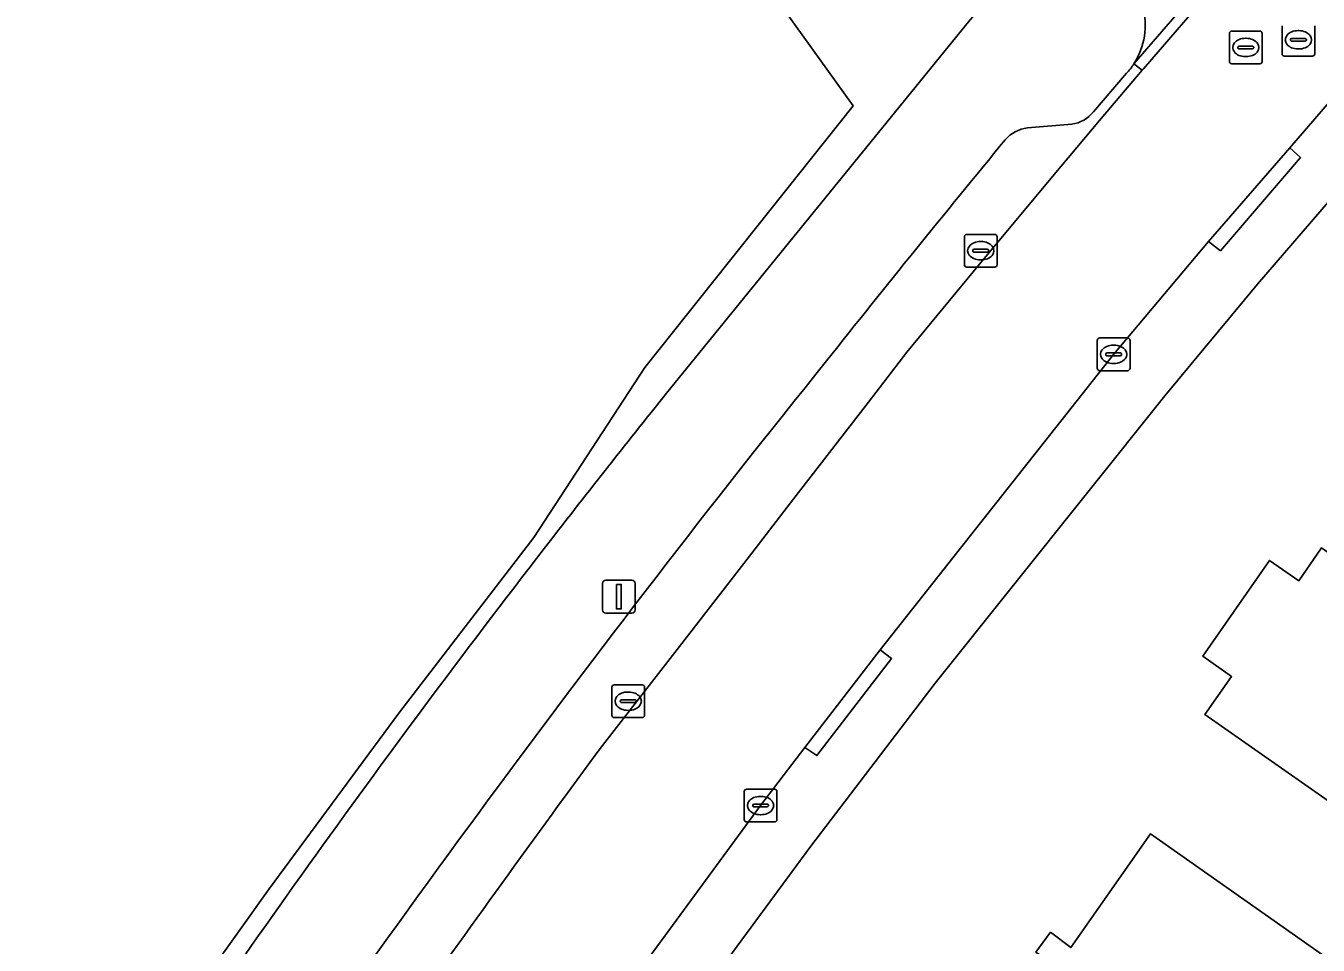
# Model space of a CAD drawing. Extents: x 158835 to 160077, y 386387 to 387778.
# Drawn here: x 159314.79 to 159354.26, y 386802.95 to 386831.02 of the extents above; entities that cross this region are included whole.
import ezdxf

# ---------------------------------------------------------------- set-up
doc = ezdxf.new("R2010")
doc.units = 0
for name, color, linetype in [('IMGEO_Berm_groen', 7, 'Continuous'), ('IMGEO_Erf', 7, 'Continuous'), ('IMGEO_Kolk', 7, 'Continuous'), ('IMGEO_Lichtmast', 7, 'Continuous'), ('IMGEO_Loofbos', 7, 'Continuous'), ('IMGEO_Pand', 7, 'Continuous'), ('IMGEO_Parkeervlak_open', 7, 'Continuous'), ('IMGEO_Rijbaan_lokaal_gesloten', 7, 'Continuous'), ('IMGEO_Rijbaan_lokaal_open', 7, 'Continuous'), ('IMGEO_Rioolput', 7, 'Continuous'), ('IMGEO_Voetpad_open', 7, 'Continuous')]:
    doc.layers.add(name, color=color, linetype=linetype)

msp = doc.modelspace()

# ---------------------------------------------------------------- linework, layer by layer
at = {"layer": 'IMGEO_Berm_groen'}
for points in [[(159331.328, 386840.727), (159340.052, 386828.578), (159333.696, 386820.585), (159330.303, 386815.401), (159326.213, 386810.073), (159322.218, 386804.674), (159318.32, 386799.203), (159314.521, 386793.664), (159310.822, 386788.058), (159307.223, 386782.387), (159303.726, 386776.653), (159302.574, 386774.712)], [(159334.358, 386819.808), (159343.578, 386831.139)]]:
    msp.add_lwpolyline(points, dxfattribs=at)
for centre, radius, start, end in [((159590.625, 386614.142), 328.589, 141.25133, 142.30539), ((159591.06, 386613.758), 329.169, 142.29888, 146.49305)]:
    msp.add_arc(centre, radius, start, end, dxfattribs=at)
at = {"layer": 'IMGEO_Erf'}
msp.add_lwpolyline([(159354.876, 386826.001), (159352.408, 386823.136), (159349.576, 386819.722), (159342.557, 386810.947), (159338.763, 386805.976), (159332.731, 386797.78), (159320.11, 386779.086), (159319.861, 386778.699), (159319.614, 386778.311), (159317.633, 386775.122)], dxfattribs=at)
for points in [[(159350.799, 386809.989), (159351.611, 386811.149), (159350.73, 386811.779), (159352.772, 386814.696), (159353.667, 386814.077), (159354.358, 386815.082), (159355.707, 386814.149), (159357.093, 386816.188), (159358.709, 386818.504), (159357.65, 386819.243), (159360.17, 386822.851), (159369.926, 386816.037), (159367.394, 386812.419), (159365.096, 386814.027), (159363.494, 386811.738), (159365.053, 386810.647), (159360.057, 386803.509)], [(159348.121, 386791.432), (159346.166, 386788.643), (159339.205, 386793.521), (159340.111, 386794.826), (159337.819, 386796.435), (159338.772, 386797.786), (159338.646, 386798.547), (159340.146, 386800.672), (159340.907, 386800.815), (159341.839, 386802.169), (159344.145, 386800.581), (159344.645, 386801.267), (159345.06, 386800.944), (159346.084, 386802.421), (159345.63, 386802.742), (159346.086, 386803.344), (159346.699, 386802.879), (159349.135, 386806.346), (159354.936, 386802.269), (159354.145, 386801.14), (159358.104, 386798.365), (159351.556, 386789.024)]]:
    msp.add_lwpolyline(points, close=True, dxfattribs=at)
at = {"layer": 'IMGEO_Kolk'}
for p, q in [((159343.452, 386823.727), (159343.452, 386824.579)), ((159343.527, 386824.653), (159344.379, 386824.653)), ((159344.453, 386824.579), (159344.453, 386823.727)), ((159343.711, 386824.147), (159343.711, 386824.159)), ((159344.149, 386824.11), (159343.751, 386824.11)), ((159343.754, 386824.196), (159344.152, 386824.196)), ((159343.94, 386824.433), (159343.965, 386824.433)), ((159344.195, 386824.159), (159344.195, 386824.147)), ((159343.963, 386823.873), (159343.938, 386823.873)), ((159344.379, 386823.653), (159343.527, 386823.653)), ((159347.51, 386820.564), (159347.51, 386821.416)), ((159347.585, 386821.49), (159348.437, 386821.49)), ((159348.511, 386821.416), (159348.511, 386820.564)), ((159347.769, 386820.984), (159347.769, 386820.996)), ((159348.207, 386820.947), (159347.809, 386820.947)), ((159347.812, 386821.033), (159348.21, 386821.033)), ((159347.998, 386821.27), (159348.023, 386821.27)), ((159348.253, 386820.996), (159348.253, 386820.984)), ((159348.021, 386820.71), (159347.996, 386820.71)), ((159348.437, 386820.49), (159347.585, 386820.49)), ((159332.686, 386809.974), (159332.686, 386810.826)), ((159332.761, 386810.9), (159333.613, 386810.9)), ((159333.174, 386810.68), (159333.199, 386810.68)), ((159333.687, 386810.826), (159333.687, 386809.974)), ((159332.945, 386810.394), (159332.945, 386810.406)), ((159333.383, 386810.357), (159332.985, 386810.357)), ((159332.988, 386810.443), (159333.386, 386810.443)), ((159333.429, 386810.406), (159333.429, 386810.394)), ((159333.613, 386809.9), (159332.761, 386809.9)), ((159333.197, 386810.12), (159333.172, 386810.12)), ((159336.728, 386806.788), (159336.728, 386807.64)), ((159336.803, 386807.714), (159337.655, 386807.714)), ((159337.216, 386807.494), (159337.241, 386807.494)), ((159337.729, 386807.64), (159337.729, 386806.788)), ((159336.987, 386807.208), (159336.987, 386807.22)), ((159337.425, 386807.171), (159337.027, 386807.171)), ((159337.03, 386807.257), (159337.428, 386807.257)), ((159337.471, 386807.22), (159337.471, 386807.208)), ((159337.655, 386806.714), (159336.803, 386806.714)), ((159337.239, 386806.934), (159337.214, 386806.934))]:
    msp.add_line(p, q, dxfattribs=at)
for points in [[(159343.452, 386823.727), (159343.452, 386824.579)], [(159343.527, 386824.653), (159344.379, 386824.653)], [(159344.453, 386824.579), (159344.453, 386823.727)], [(159344.379, 386823.653), (159343.527, 386823.653)], [(159347.51, 386820.564), (159347.51, 386821.416)], [(159347.585, 386821.49), (159348.437, 386821.49)], [(159348.511, 386821.416), (159348.511, 386820.564)], [(159348.437, 386820.49), (159347.585, 386820.49)], [(159332.686, 386809.974), (159332.686, 386810.826)], [(159332.761, 386810.9), (159333.613, 386810.9)], [(159333.687, 386810.826), (159333.687, 386809.974)], [(159333.613, 386809.9), (159332.761, 386809.9)], [(159336.728, 386806.788), (159336.728, 386807.64)], [(159336.803, 386807.714), (159337.655, 386807.714)], [(159337.729, 386807.64), (159337.729, 386806.788)], [(159337.655, 386806.714), (159336.803, 386806.714)]]:
    msp.add_lwpolyline(points, dxfattribs=at)
for centre, radius, start, end in [((159343.529, 386824.577), 0.0765, 91.552, 178.448), ((159343.529, 386824.577), 0.0765, 91.552, 178.448), ((159344.377, 386824.577), 0.0765, 1.552, 88.448), ((159344.377, 386824.577), 0.0765, 1.552, 88.448), ((159343.751, 386824.156), 0.0403, 85.8775, 175.7526), ((159343.748, 386824.146), 0.0366, 178.938, 274.7102), ((159344.152, 386824.153), 0.043, 264.8664, 352.4533), ((159344.156, 386824.158), 0.0386, 1.7309, 96.639), ((159343.529, 386823.729), 0.0765, 181.552, 268.448), ((159343.529, 386823.729), 0.0765, 181.552, 268.448), ((159344.377, 386823.729), 0.0765, 271.552, 358.448), ((159344.377, 386823.729), 0.0765, 271.552, 358.448), ((159347.587, 386821.414), 0.0765, 91.552, 178.448), ((159347.587, 386821.414), 0.0765, 91.552, 178.448), ((159348.435, 386821.414), 0.0765, 1.552, 88.448), ((159348.435, 386821.414), 0.0765, 1.552, 88.448), ((159347.809, 386820.993), 0.0403, 85.8775, 175.7526), ((159347.806, 386820.983), 0.0366, 178.938, 274.7102), ((159348.21, 386820.99), 0.043, 264.8664, 352.4533), ((159348.214, 386820.995), 0.0386, 1.7309, 96.639), ((159347.587, 386820.566), 0.0765, 181.552, 268.448), ((159347.587, 386820.566), 0.0765, 181.552, 268.448), ((159348.435, 386820.566), 0.0765, 271.552, 358.448), ((159348.435, 386820.566), 0.0765, 271.552, 358.448), ((159332.763, 386810.824), 0.0765, 91.552, 178.448), ((159332.763, 386810.824), 0.0765, 91.552, 178.448), ((159333.611, 386810.824), 0.0765, 1.552, 88.448), ((159333.611, 386810.824), 0.0765, 1.552, 88.448), ((159332.985, 386810.403), 0.0403, 85.8775, 175.7526), ((159332.982, 386810.393), 0.0366, 178.938, 274.7102), ((159333.386, 386810.4), 0.043, 264.8664, 352.4533), ((159333.39, 386810.405), 0.0386, 1.7309, 96.639), ((159332.763, 386809.976), 0.0765, 181.552, 268.448), ((159332.763, 386809.976), 0.0765, 181.552, 268.448), ((159333.611, 386809.976), 0.0765, 271.552, 358.448), ((159333.611, 386809.976), 0.0765, 271.552, 358.448), ((159336.805, 386807.638), 0.0765, 91.552, 178.448), ((159336.805, 386807.638), 0.0765, 91.552, 178.448), ((159337.653, 386807.638), 0.0765, 1.552, 88.448), ((159337.653, 386807.638), 0.0765, 1.552, 88.448), ((159337.027, 386807.217), 0.0403, 85.8775, 175.7526), ((159337.024, 386807.207), 0.0366, 178.938, 274.7102), ((159337.428, 386807.214), 0.043, 264.8664, 352.4533), ((159337.432, 386807.219), 0.0386, 1.7309, 96.639), ((159336.805, 386806.79), 0.0765, 181.552, 268.448), ((159336.805, 386806.79), 0.0765, 181.552, 268.448), ((159337.653, 386806.79), 0.0765, 271.552, 358.448), ((159337.653, 386806.79), 0.0765, 271.552, 358.448)]:
    msp.add_arc(centre, radius, start, end, dxfattribs=at)
for centre, major_axis, ratio, start_param, end_param in [((159343.939, 386824.153), (-0.387, 0.002), 0.722429, 4.712389, 7.853982), ((159343.964, 386824.153), (-0.39, 0.002), 0.717154, 1.570796, 4.712389), ((159347.997, 386820.99), (-0.387, 0.002), 0.722429, 4.712389, 7.853982), ((159348.022, 386820.99), (-0.39, 0.002), 0.717154, 1.570796, 4.712389), ((159333.173, 386810.4), (-0.387, 0.002), 0.722429, 4.712389, 7.853982), ((159333.198, 386810.4), (-0.39, 0.002), 0.717154, 1.570796, 4.712389), ((159337.215, 386807.214), (-0.387, 0.002), 0.722429, 4.712389, 7.853982), ((159337.24, 386807.214), (-0.39, 0.002), 0.717154, 1.570796, 4.712389)]:
    msp.add_ellipse(centre, major_axis=major_axis, ratio=ratio, start_param=start_param, end_param=end_param, dxfattribs=at)
at = {"layer": 'IMGEO_Lichtmast'}
for p, q in [((159332.405, 386813.19), (159332.405, 386813.99)), ((159332.405, 386813.99), (159332.405, 386813.19)), ((159332.505, 386814.09), (159333.295, 386814.09)), ((159333.295, 386814.09), (159332.505, 386814.09)), ((159333.395, 386813.99), (159333.395, 386813.19)), ((159333.395, 386813.19), (159333.395, 386813.99)), ((159333.295, 386813.09), (159332.505, 386813.09)), ((159332.505, 386813.09), (159333.295, 386813.09))]:
    msp.add_line(p, q, dxfattribs=at)
msp.add_lwpolyline([(159332.825, 386813.965), (159332.975, 386813.965), (159332.975, 386813.215), (159332.825, 386813.215), (159332.825, 386813.965)], dxfattribs=at)
for centre, start, end in [((159332.505, 386813.99), 90, 180), ((159332.505, 386813.99), 90, 180), ((159333.295, 386813.99), 0, 90), ((159333.295, 386813.99), 360, 90), ((159332.505, 386813.19), 180, 270), ((159332.505, 386813.19), 180, 270), ((159333.295, 386813.19), 270, 0), ((159333.295, 386813.19), 270, 0)]:
    msp.add_arc(centre, 0.1, start, end, dxfattribs=at)
at = {"layer": 'IMGEO_Loofbos'}
msp.add_lwpolyline([(159267.985, 386728.947), (159279.585, 386738.416), (159286.922, 386750), (159302.574, 386774.712), (159303.726, 386776.653), (159307.223, 386782.387), (159310.822, 386788.058), (159314.521, 386793.664), (159318.32, 386799.203), (159322.218, 386804.674), (159326.213, 386810.073), (159330.303, 386815.401), (159333.696, 386820.585), (159340.052, 386828.578), (159331.328, 386840.727), (159318.226, 386848.139), (159309.692, 386855.626), (159313.324, 386845.108), (159308.987, 386845.652), (159300.846, 386836.608), (159277.624, 386802.456), (159257.448, 386761.205)], dxfattribs=at)
at = {"layer": 'IMGEO_Pand'}
for points in [[(159353.667, 386814.077), (159352.772, 386814.696), (159350.73, 386811.779), (159351.611, 386811.149), (159350.799, 386809.989), (159360.057, 386803.509), (159365.053, 386810.647), (159363.494, 386811.738), (159365.096, 386814.027), (159367.394, 386812.419), (159369.926, 386816.037), (159360.17, 386822.851), (159357.65, 386819.243), (159358.709, 386818.504), (159357.093, 386816.188), (159355.707, 386814.149), (159354.358, 386815.082)], [(159344.145, 386800.581), (159341.839, 386802.169), (159340.907, 386800.815), (159340.146, 386800.672), (159338.646, 386798.547), (159338.772, 386797.786), (159337.819, 386796.435), (159340.111, 386794.826), (159339.205, 386793.521), (159346.166, 386788.643), (159348.121, 386791.432), (159351.556, 386789.024), (159358.104, 386798.365), (159354.145, 386801.14), (159354.936, 386802.269), (159349.135, 386806.346), (159346.699, 386802.879), (159346.086, 386803.344), (159345.63, 386802.742), (159346.084, 386802.421), (159345.06, 386800.944), (159344.645, 386801.267)]]:
    msp.add_lwpolyline(points, close=True, dxfattribs=at)
at = {"layer": 'IMGEO_Parkeervlak_open'}
for points in [[(159332.4, 386809.052), (159334.682, 386811.982), (159336.959, 386814.916), (159338.147, 386816.452), (159339.334, 386817.99), (159340.52, 386819.528), (159341.697, 386821.059), (159343.916, 386823.741), (159346.143, 386826.416), (159347.634, 386828.186), (159348.883, 386829.666)], [(159348.883, 386829.666), (159348.63, 386829.862)], [(159348.406, 386829.571), (159347.392, 386828.395)], [(159346.731, 386828.019), (159345.379, 386827.901)]]:
    msp.add_lwpolyline(points, dxfattribs=at)
for centre, radius, start, end in [((159346.74, 386831.085), 2.252, 317.7347, 327.0901), ((159346.617, 386828.988), 0.976, 276.7001, 322.5654), ((159345.49, 386826.87), 1.037, 96.1715, 139.6928), ((159715.254, 386522.323), 480.071, 140.52233, 141.55776), ((159657.101, 386565.2), 407.874, 141.19643, 145.93847), ((159844.567, 386432.212), 635.864, 143.65527, 145.535582)]:
    msp.add_arc(centre, radius, start, end, dxfattribs=at)
at = {"layer": 'IMGEO_Rijbaan_lokaal_gesloten'}
for points in [[(159356.257, 386838.134), (159354.646, 386836.288), (159353.266, 386834.723), (159352.795, 386834.203), (159352.691, 386834.082), (159351.169, 386832.319), (159348.92, 386829.709), (159348.883, 386829.666), (159347.634, 386828.186), (159346.143, 386826.416), (159343.916, 386823.741), (159341.697, 386821.059), (159340.52, 386819.528), (159339.334, 386817.99), (159338.147, 386816.452), (159336.959, 386814.916), (159334.682, 386811.982), (159332.4, 386809.052)], [(159348.63, 386829.862), (159350.928, 386832.529), (159352.387, 386834.206), (159352.452, 386834.284), (159352.556, 386834.416)], [(159282.412, 386722.743), (159287.058, 386720.832), (159288.431, 386724.025), (159289.974, 386727.485), (159299.835, 386747.728), (159301.005, 386750), (159305.619, 386758.545), (159307.223, 386761.444), (159312.283, 386770.118), (159315.986, 386776.187), (159317.993, 386779.394), (159318.41, 386780.077), (159331.144, 386798.935), (159337.228, 386807.215), (159338.584, 386808.987), (159340.883, 386811.963), (159348.009, 386820.99), (159350.907, 386824.436), (159353.391, 386827.292), (159356.002, 386830.32)]]:
    msp.add_lwpolyline(points, dxfattribs=at)
for centre, radius, start, end in [((159346.808, 386831.031), 2.165, 327.3087, 63.7926), ((159844.567, 386432.212), 635.864, 143.65527, 145.535582)]:
    msp.add_arc(centre, radius, start, end, dxfattribs=at)
at = {"layer": 'IMGEO_Rijbaan_lokaal_open'}
msp.add_lwpolyline([(159352.691, 386834.082), (159352.452, 386834.284), (159352.387, 386834.206), (159350.928, 386832.529), (159348.63, 386829.862), (159348.883, 386829.666), (159348.92, 386829.709), (159351.169, 386832.319)], close=True, dxfattribs=at)
at = {"layer": 'IMGEO_Rioolput'}
for p, q in [((159351.546, 386829.933), (159351.546, 386830.785)), ((159351.621, 386830.859), (159352.473, 386830.859)), ((159352.547, 386830.785), (159352.547, 386829.933)), ((159353.153, 386830.167), (159353.153, 386831.019)), ((159353.641, 386830.873), (159353.666, 386830.873)), ((159354.154, 386831.019), (159354.154, 386830.167)), ((159351.848, 386830.402), (159352.246, 386830.402)), ((159352.034, 386830.639), (159352.059, 386830.639)), ((159353.412, 386830.587), (159353.412, 386830.599)), ((159353.85, 386830.55), (159353.452, 386830.55)), ((159353.455, 386830.636), (159353.853, 386830.636)), ((159353.896, 386830.599), (159353.896, 386830.587)), ((159351.805, 386830.353), (159351.805, 386830.365)), ((159352.243, 386830.316), (159351.845, 386830.316)), ((159352.057, 386830.079), (159352.032, 386830.079)), ((159352.289, 386830.365), (159352.289, 386830.353)), ((159354.08, 386830.093), (159353.228, 386830.093)), ((159353.664, 386830.313), (159353.639, 386830.313)), ((159352.473, 386829.859), (159351.621, 386829.859))]:
    msp.add_line(p, q, dxfattribs=at)
for points in [[(159351.546, 386829.933), (159351.546, 386830.785)], [(159351.621, 386830.859), (159352.473, 386830.859)], [(159352.547, 386830.785), (159352.547, 386829.933)], [(159353.153, 386830.167), (159353.153, 386831.019)], [(159354.154, 386831.019), (159354.154, 386830.167)], [(159354.08, 386830.093), (159353.228, 386830.093)], [(159352.473, 386829.859), (159351.621, 386829.859)]]:
    msp.add_lwpolyline(points, dxfattribs=at)
for centre, radius, start, end in [((159351.623, 386830.783), 0.0765, 91.552, 178.448), ((159351.623, 386830.783), 0.0765, 91.552, 178.448), ((159352.471, 386830.783), 0.0765, 1.552, 88.448), ((159352.471, 386830.783), 0.0765, 1.552, 88.448), ((159351.845, 386830.362), 0.0403, 85.8775, 175.7526), ((159352.25, 386830.364), 0.0386, 1.7309, 96.639), ((159353.452, 386830.596), 0.0403, 85.8775, 175.7526), ((159353.449, 386830.586), 0.0366, 178.938, 274.7102), ((159353.853, 386830.593), 0.043, 264.8664, 352.4533), ((159353.857, 386830.598), 0.0386, 1.7309, 96.639), ((159351.842, 386830.352), 0.0366, 178.938, 274.7102), ((159352.246, 386830.359), 0.043, 264.8664, 352.4533), ((159353.23, 386830.169), 0.0765, 181.552, 268.448), ((159353.23, 386830.169), 0.0765, 181.552, 268.448), ((159354.078, 386830.169), 0.0765, 271.552, 358.448), ((159354.078, 386830.169), 0.0765, 271.552, 358.448), ((159351.623, 386829.935), 0.0765, 181.552, 268.448), ((159351.623, 386829.935), 0.0765, 181.552, 268.448), ((159352.471, 386829.935), 0.0765, 271.552, 358.448), ((159352.471, 386829.935), 0.0765, 271.552, 358.448)]:
    msp.add_arc(centre, radius, start, end, dxfattribs=at)
for centre, major_axis, ratio, start_param, end_param in [((159353.64, 386830.593), (-0.387, 0.002), 0.722429, 4.712389, 7.853982), ((159353.665, 386830.593), (-0.39, 0.002), 0.717154, 1.570796, 4.712389), ((159352.033, 386830.359), (-0.387, 0.002), 0.722429, 4.712389, 7.853982), ((159352.058, 386830.359), (-0.39, 0.002), 0.717154, 1.570796, 4.712389)]:
    msp.add_ellipse(centre, major_axis=major_axis, ratio=ratio, start_param=start_param, end_param=end_param, dxfattribs=at)
at = {"layer": 'IMGEO_Voetpad_open'}
for points in [[(159347.764, 386832.974), (159346.605, 386833.773), (159346.115, 386834.115), (159343.578, 386831.139), (159334.358, 386819.808)], [(159356.002, 386830.32), (159353.391, 386827.292), (159353.717, 386826.997), (159351.273, 386824.153), (159350.907, 386824.436), (159348.009, 386820.99), (159340.883, 386811.963), (159341.231, 386811.7), (159338.945, 386808.738), (159338.584, 386808.987), (159337.228, 386807.215), (159331.144, 386798.935), (159318.41, 386780.077), (159317.993, 386779.394), (159318.358, 386779.165), (159316.38, 386775.963), (159315.986, 386776.187), (159312.283, 386770.118)], [(159347.392, 386828.395), (159348.406, 386829.571)], [(159345.379, 386827.901), (159346.731, 386828.019)], [(159317.633, 386775.122), (159319.614, 386778.311), (159319.861, 386778.699), (159320.11, 386779.086), (159332.731, 386797.78), (159338.763, 386805.976), (159342.557, 386810.947), (159349.576, 386819.722), (159352.408, 386823.136), (159354.876, 386826.001)]]:
    msp.add_lwpolyline(points, dxfattribs=at)
for points in [[(159353.391, 386827.292), (159350.907, 386824.436), (159351.273, 386824.153), (159353.717, 386826.997)], [(159338.584, 386808.987), (159338.945, 386808.738), (159341.231, 386811.7), (159340.883, 386811.963)]]:
    msp.add_lwpolyline(points, close=True, dxfattribs=at)
for centre, radius, start, end in [((159346.808, 386831.031), 2.165, 327.3087, 63.7926), ((159346.74, 386831.085), 2.252, 317.7347, 327.0901), ((159346.617, 386828.988), 0.976, 276.7001, 322.5654), ((159345.49, 386826.87), 1.037, 96.1715, 139.6928), ((159715.254, 386522.323), 480.071, 140.52233, 141.55776), ((159657.101, 386565.2), 407.874, 141.19643, 145.93847), ((159590.625, 386614.142), 328.589, 141.25133, 142.30539), ((159591.06, 386613.758), 329.169, 142.29888, 146.49305)]:
    msp.add_arc(centre, radius, start, end, dxfattribs=at)

doc.saveas('drawing.dxf')
